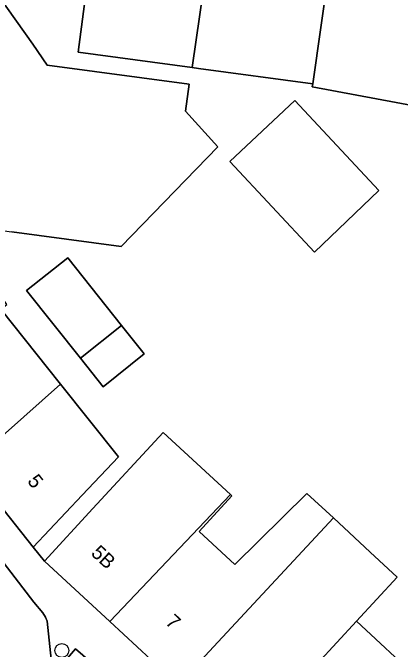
# Model space of a CAD drawing. Extents: x 160663 to 161506, y 382245 to 383291.
# Drawn here: x 160922.46 to 160949.63, y 383175.76 to 383220.36 of the extents above; entities that cross this region are included whole.
import ezdxf

# ---------------------------------------------------------------- set-up
doc = ezdxf.new("R2010")
doc.units = 0
for name, color, linetype in [('IMGEO_Boom', 7, 'Continuous'), ('IMGEO_Erf', 7, 'Continuous'), ('IMGEO_Pand', 7, 'Continuous'), ('IMGEO_Pand_nummerreeks', 7, 'Continuous'), ('IMGEO_Parkeervlak_open', 7, 'Continuous'), ('IMGEO_Rijbaan_lokaal_open', 7, 'Continuous'), ('IMGEO_Voetpad_open', 7, 'Continuous')]:
    doc.layers.add(name, color=color, linetype=linetype)

msp = doc.modelspace()

# ---------------------------------------------------------------- linework, layer by layer
at = {"layer": 'IMGEO_Boom'}
msp.add_circle((160925.904, 383175.674), 0.489, dxfattribs=at)
at = {"layer": 'IMGEO_Erf'}
for points in [[(160955.6, 383212.908), (160943.461, 383215.168), (160943.492, 383215.388), (160935.48, 383216.464), (160935.05, 383216.522), (160927.04, 383217.598), (160929.527, 383236.481)], [(160921.453, 383221.578), (160923.861, 383218.164), (160924.877, 383216.69), (160934.839, 383215.352), (160934.567, 383213.466), (160936.842, 383210.957), (160930.064, 383203.984), (160922.404, 383205.013)], [(160921.632, 383199.59), (160925.817, 383194.331), (160929.867, 383189.241), (160927.322, 383186.55), (160923.886, 383182.917), (160924.696, 383181.942), (160928.088, 383185.616), (160933.013, 383190.951), (160937.715, 383186.611), (160937.828, 383186.506), (160935.53, 383184.017), (160938.04, 383181.7), (160943.087, 383186.677), (160944.945, 383184.961), (160947.511, 383182.564), (160949.403, 383180.817), (160946.547, 383177.724), (160950.929, 383173.658)]]:
    msp.add_lwpolyline(points, dxfattribs=at)
for points in [[(160943.623, 383203.579), (160937.673, 383209.948), (160942.231, 383214.206), (160948.121, 383207.901)], [(160928.791, 383194.159), (160927.205, 383196.152), (160923.435, 383200.889), (160926.324, 383203.189), (160930.094, 383198.451), (160931.68, 383196.458)]]:
    msp.add_lwpolyline(points, close=True, dxfattribs=at)
at = {"layer": 'IMGEO_Pand'}
for points in [[(160935.05, 383216.522), (160939.517, 383247.55), (160939.099, 383247.606), (160939.027, 383247.512), (160931.314, 383248.549), (160929.527, 383236.481), (160927.04, 383217.598)], [(160947.824, 383246.256), (160940.082, 383247.304), (160940.105, 383247.47), (160939.517, 383247.55), (160935.05, 383216.522), (160935.48, 383216.464), (160943.492, 383215.388), (160945.22, 383227.565), (160946.561, 383237.354)], [(160947.824, 383246.256), (160946.561, 383237.354), (160945.22, 383227.565), (160943.492, 383215.388), (160943.461, 383215.168), (160955.6, 383212.908), (160959.522, 383244.673)], [(160934.839, 383215.352), (160924.877, 383216.69), (160923.861, 383218.164), (160921.453, 383221.578), (160916.477, 383228.632), (160911.914, 383225.501), (160907.969, 383222.794), (160908.052, 383222.677), (160907.507, 383222.293), (160903.028, 383219.134), (160912.302, 383205.933), (160914.684, 383207.522), (160916.579, 383204.9), (160917.513, 383205.67), (160917.929, 383205.614), (160920.444, 383205.276), (160922.404, 383205.013), (160930.064, 383203.984), (160936.842, 383210.957), (160934.567, 383213.466)], [(160937.673, 383209.948), (160943.623, 383203.579), (160948.121, 383207.901), (160942.231, 383214.206)], [(160927.205, 383196.152), (160930.094, 383198.451), (160926.324, 383203.189), (160923.435, 383200.889)], [(160925.817, 383194.331), (160921.632, 383199.59), (160922.046, 383199.919), (160921.902, 383200.119), (160920.733, 383199.155), (160914.835, 383194.293), (160919.362, 383188.603)], [(160930.094, 383198.451), (160927.205, 383196.152), (160928.791, 383194.159), (160931.68, 383196.458)], [(160925.817, 383194.331), (160919.362, 383188.603), (160923.886, 383182.917), (160927.322, 383186.55), (160929.867, 383189.241)], [(160937.715, 383186.611), (160933.013, 383190.951), (160928.088, 383185.616), (160924.696, 383181.942), (160929.271, 383177.698)], [(160934.055, 383173.259), (160944.945, 383184.961), (160943.087, 383186.677), (160938.04, 383181.7), (160935.53, 383184.017), (160937.828, 383186.506), (160937.715, 383186.611), (160929.271, 383177.698)], [(160934.055, 383173.259), (160938.66, 383168.986), (160943.897, 383174.658), (160943.8, 383174.748), (160946.547, 383177.724), (160949.403, 383180.817), (160947.511, 383182.564), (160944.945, 383184.961)], [(160951.217, 383173.391), (160950.929, 383173.658), (160946.547, 383177.724), (160943.8, 383174.748), (160943.897, 383174.658), (160938.66, 383168.986), (160943.238, 383164.738)]]:
    msp.add_lwpolyline(points, close=True, dxfattribs=at)
at = {"layer": 'IMGEO_Parkeervlak_open'}
msp.add_lwpolyline([(160942.411, 383161.182), (160943.271, 383162.22), (160938.677, 383165.831), (160934.791, 383168.999), (160930.967, 383172.233), (160926.86, 383175.8), (160926.019, 383174.81)], dxfattribs=at)
at = {"layer": 'IMGEO_Rijbaan_lokaal_open'}
msp.add_lwpolyline([(160925.156, 383175.069), (160924.875, 383177.733), (160924.768, 383178.012), (160924.568, 383178.306), (160923.944, 383179.059), (160906.26, 383202.081)], dxfattribs=at)
at = {"layer": 'IMGEO_Voetpad_open'}
for points in [[(160924.696, 383181.942), (160923.886, 383182.917), (160919.362, 383188.603), (160914.835, 383194.293), (160910.429, 383199.83), (160898.581, 383214.72), (160897.356, 383213.691), (160903.954, 383205.099), (160902.879, 383204.317)], [(160902.971, 383203.487), (160905.81, 383202.432), (160906.073, 383202.284), (160906.26, 383202.081), (160923.944, 383179.059), (160924.568, 383178.306), (160924.768, 383178.012), (160924.875, 383177.733), (160925.156, 383175.069)], [(160934.055, 383173.259), (160929.271, 383177.698), (160924.696, 383181.942)], [(160926.019, 383174.81), (160926.86, 383175.8), (160930.967, 383172.233), (160934.791, 383168.999), (160938.677, 383165.831), (160943.271, 383162.22), (160942.411, 383161.182)]]:
    msp.add_lwpolyline(points, dxfattribs=at)

# ---------------------------------------------------------------- texts
at = {"layer": 'IMGEO_Pand_nummerreeks'}
for s, rotation, p in [('5', 308.5079, (160923.443, 383187.52)), ('5B', 317.1365, (160927.888, 383182.417)), ('7', 317.1458, (160933.103, 383177.579))]:
    msp.add_text(s, height=1, rotation=rotation, dxfattribs=at).set_placement(p)

doc.saveas('drawing.dxf')
